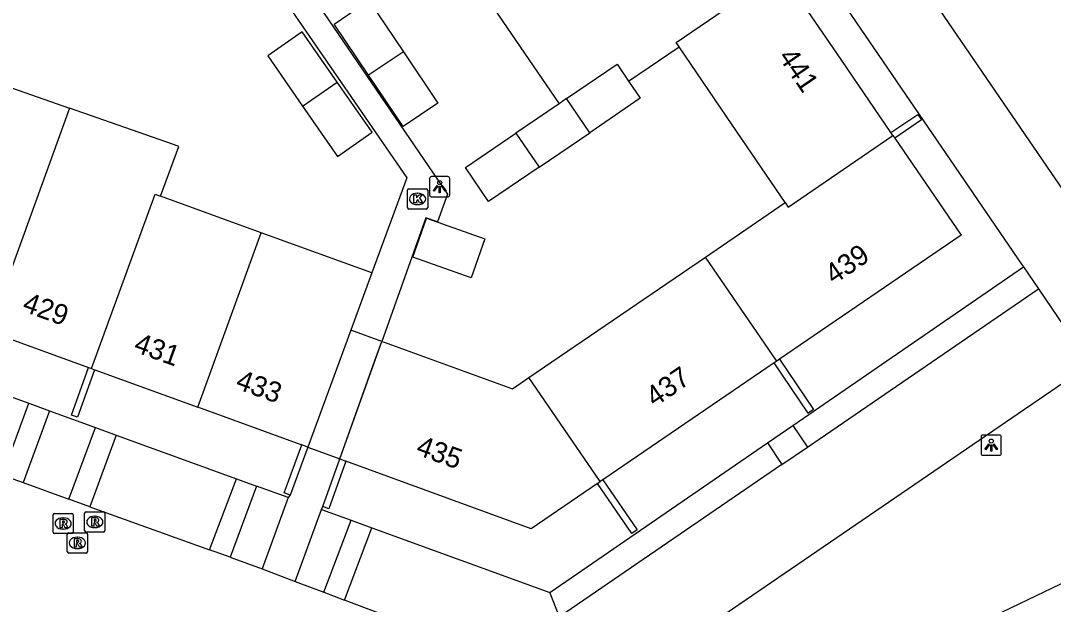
# Model space of a CAD drawing. Extents: x 155275 to 156263, y 382654 to 383635.
# Drawn here: x 155938.1 to 155988.9, y 383418.5 to 383447.3 of the extents above; entities that cross this region are included whole.
import ezdxf

# ---------------------------------------------------------------- set-up
doc = ezdxf.new("R2010")
doc.units = 0
for name, color, linetype in [('IMGEO_Groenvoorziening', 7, 'Continuous'), ('IMGEO_Kolk', 7, 'Continuous'), ('IMGEO_Lichtpunt', 7, 'Continuous'), ('IMGEO_Muur', 7, 'Continuous'), ('IMGEO_Pand', 7, 'Continuous'), ('IMGEO_Pand_nummerreeks', 7, 'Continuous'), ('IMGEO_Pand_overbouw', 7, 'Continuous'), ('IMGEO_Rijbaan_lokaal_gesloten', 7, 'Continuous'), ('IMGEO_Rijbaan_lokaal_open', 7, 'Continuous'), ('IMGEO_Rioolput', 7, 'Continuous'), ('IMGEO_Voetpad_open', 7, 'Continuous')]:
    doc.layers.add(name, color=color, linetype=linetype)

msp = doc.modelspace()

# ---------------------------------------------------------------- linework, layer by layer
at = {"layer": 'IMGEO_Groenvoorziening'}
for points in [[(155976.103, 383427.334), (155987.465, 383435.146)], [(155932.614, 383430.553), (155938.455, 383428.428)], [(155939.484, 383428.054), (155941.749, 383427.229)], [(155993.304, 383426.577), (155990.078, 383419.893), (155984.842, 383417.381), (155981.641, 383417.41), (155975.794, 383413.734), (155973.037, 383414.202), (155970.165, 383405.423), (155967.497, 383402.685), (155968.032, 383398.065), (155964.25, 383393.737), (155957.897, 383387.305), (155950.681, 383381.461), (155941.714, 383374.052), (155938.436, 383371.134), (155935.016, 383368.799), (155929.52, 383365.08), (155917.983, 383356.132), (155913.407, 383352.631), (155909.893, 383346.363), (155910.368, 383341.14), (155911.19, 383336.938)], [(155942.764, 383426.86), (155948.684, 383424.706)], [(155964.132, 383419.103), (155974.853, 383426.474)], [(155951.236, 383423.777), (155949.674, 383424.346)], [(155952.874, 383423.195), (155954.334, 383422.665)], [(155955.35, 383422.295), (155964.132, 383419.103)], [(155964.601, 383417.902), (155964.132, 383419.103)]]:
    msp.add_lwpolyline(points, dxfattribs=at)
at = {"layer": 'IMGEO_Kolk'}
for p, q in [((155957.109, 383438.074), (155957.109, 383438.926)), ((155957.184, 383439), (155958.036, 383439)), ((155957.597, 383438.78), (155957.622, 383438.78)), ((155958.11, 383438.926), (155958.11, 383438.074)), ((155957.62, 383438.22), (155957.595, 383438.22)), ((155958.036, 383438), (155957.184, 383438))]:
    msp.add_line(p, q, dxfattribs=at)
for points in [[(155957.109, 383438.074), (155957.109, 383438.926)], [(155957.184, 383439), (155958.036, 383439)], [(155957.43, 383438.7), (155957.553, 383438.7), (155957.553, 383438.549), (155957.683, 383438.7), (155957.847, 383438.7), (155957.701, 383438.549), (155957.854, 383438.3), (155957.702, 383438.3), (155957.617, 383438.464), (155957.553, 383438.397), (155957.553, 383438.3), (155957.43, 383438.3), (155957.43, 383438.7)], [(155958.11, 383438.926), (155958.11, 383438.074)], [(155958.036, 383438), (155957.184, 383438)]]:
    msp.add_lwpolyline(points, dxfattribs=at)
for centre, start, end in [((155957.186, 383438.924), 91.552, 178.448), ((155957.186, 383438.924), 91.552, 178.448), ((155958.034, 383438.924), 1.552, 88.448), ((155958.034, 383438.924), 1.552, 88.448), ((155957.186, 383438.076), 181.552, 268.448), ((155957.186, 383438.076), 181.552, 268.448), ((155958.034, 383438.076), 271.552, 358.448), ((155958.034, 383438.076), 271.552, 358.448)]:
    msp.add_arc(centre, 0.0765, start, end, dxfattribs=at)
for centre, major_axis, ratio, start_param, end_param in [((155957.596, 383438.5), (-0.387, 0.002), 0.722429, 4.712389, 7.853982), ((155957.621, 383438.5), (-0.39, 0.002), 0.717154, 1.570796, 4.712389)]:
    msp.add_ellipse(centre, major_axis=major_axis, ratio=ratio, start_param=start_param, end_param=end_param, dxfattribs=at)
at = {"layer": 'IMGEO_Lichtpunt'}
for p, q in [((155958.202, 383439.503), (155958.202, 383438.696)), ((155958.202, 383439.503), (155958.202, 383438.696)), ((155959.104, 383439.598), (155958.296, 383439.598)), ((155959.104, 383439.598), (155958.296, 383439.598)), ((155959.198, 383438.696), (155959.198, 383439.503)), ((155959.198, 383438.696), (155959.198, 383439.503)), ((155958.296, 383438.602), (155959.104, 383438.602)), ((155958.296, 383438.602), (155959.104, 383438.602)), ((155985.373, 383426.768), (155985.373, 383425.961)), ((155985.373, 383426.768), (155985.373, 383425.961)), ((155986.275, 383426.863), (155985.467, 383426.863)), ((155986.275, 383426.863), (155985.467, 383426.863)), ((155986.369, 383425.961), (155986.369, 383426.768)), ((155986.369, 383425.961), (155986.369, 383426.768)), ((155985.467, 383425.867), (155986.275, 383425.867)), ((155985.467, 383425.867), (155986.275, 383425.867))]:
    msp.add_line(p, q, dxfattribs=at)
for points in [[(155958.576, 383439.167), (155958.615, 383439.139), (155958.427, 383438.877), (155958.389, 383438.904), (155958.576, 383439.167)], [(155958.678, 383439.119), (155958.725, 383439.119), (155958.725, 383438.797), (155958.678, 383438.797), (155958.678, 383439.119)], [(155958.788, 383439.139), (155958.826, 383439.166), (155959.013, 383438.904), (155958.974, 383438.876), (155958.788, 383439.139)], [(155985.747, 383426.432), (155985.786, 383426.404), (155985.598, 383426.142), (155985.56, 383426.169), (155985.747, 383426.432)], [(155985.849, 383426.384), (155985.896, 383426.384), (155985.896, 383426.062), (155985.849, 383426.062), (155985.849, 383426.384)], [(155985.959, 383426.404), (155985.997, 383426.431), (155986.184, 383426.169), (155986.145, 383426.141), (155985.959, 383426.404)]]:
    msp.add_lwpolyline(points, dxfattribs=at)
for centre in [(155958.701, 383439.301), (155985.872, 383426.566)]:
    msp.add_circle(centre, 0.0994, dxfattribs=at)
for centre, start, end in [((155958.296, 383439.503), 90, 180), ((155958.296, 383439.503), 90, 180), ((155959.104, 383439.503), 0, 90), ((155959.104, 383439.503), 0, 90), ((155958.296, 383438.696), 180, 270), ((155958.296, 383438.696), 180, 270), ((155959.104, 383438.696), 270, 0), ((155959.104, 383438.696), 270, 360), ((155985.467, 383426.768), 90, 180), ((155985.467, 383426.768), 90, 180), ((155986.275, 383426.768), 0, 90), ((155986.275, 383426.768), 0, 90), ((155985.467, 383425.961), 180, 270), ((155985.467, 383425.961), 180, 270), ((155986.275, 383425.961), 270, 0), ((155986.275, 383425.961), 270, 360)]:
    msp.add_arc(centre, 0.0946, start, end, dxfattribs=at)
at = {"layer": 'IMGEO_Muur'}
for points in [[(155980.934, 383441.766), (155982.255, 383442.669), (155982.436, 383442.405), (155981.115, 383441.502)], [(155975.436, 383430.602), (155977.121, 383428.117), (155976.856, 383427.938), (155975.172, 383430.421)], [(155941.693, 383430.083), (155940.862, 383427.737), (155940.56, 383427.844), (155941.392, 383430.193)], [(155951.334, 383423.901), (155951.034, 383424.012), (155951.904, 383426.377)], [(155952.205, 383426.268), (155951.334, 383423.901)], [(155952.941, 383423.337), (155953.778, 383425.686)], [(155954.079, 383425.576), (155953.243, 383423.229), (155952.941, 383423.337)], [(155966.742, 383424.656), (155968.437, 383422.187), (155968.174, 383422.006), (155966.478, 383424.475)]]:
    msp.add_lwpolyline(points, dxfattribs=at)
at = {"layer": 'IMGEO_Pand'}
for points in [[(155963.813, 383450.465), (155960.957, 383448.513), (155964.58, 383443.195)], [(155970.494, 383446), (155970.353, 383446.208), (155975.493, 383449.726)], [(155980.934, 383441.766), (155978.259, 383445.68), (155975.583, 383449.594)], [(155955.196, 383444.594), (155953.501, 383447.113), (155955.212, 383448.273), (155956.912, 383445.749)], [(155953.656, 383444.259), (155951.929, 383446.742), (155950.231, 383445.558), (155951.947, 383443.077)], [(155968.008, 383444.309), (155970.494, 383446)], [(155975.722, 383438.316), (155973.107, 383442.159), (155970.494, 383446)], [(155956.912, 383445.749), (155958.611, 383443.225), (155956.895, 383442.07), (155955.196, 383444.594)], [(155956.912, 383445.749), (155955.196, 383444.594)], [(155964.948, 383443.446), (155967.439, 383445.143), (155967.871, 383444.509), (155968.008, 383444.309)], [(155935.387, 383444.753), (155940.459, 383442.978)], [(155968.008, 383444.309), (155968.585, 383443.462), (155966.094, 383441.765)], [(155951.947, 383443.077), (155953.656, 383444.259)], [(155951.947, 383443.077), (155953.662, 383440.596), (155955.376, 383441.786), (155953.656, 383444.259)], [(155964.948, 383443.446), (155964.58, 383443.195)], [(155966.094, 383441.765), (155964.948, 383443.446)], [(155940.459, 383442.978), (155936.468, 383431.98)], [(155944.953, 383438.635), (155945.85, 383441.091), (155945.58, 383441.186), (155940.459, 383442.978)], [(155964.58, 383443.195), (155962.458, 383441.749)], [(155963.604, 383440.067), (155961.113, 383438.37), (155959.967, 383440.052), (155962.458, 383441.749)], [(155962.458, 383441.749), (155963.604, 383440.067)], [(155963.604, 383440.067), (155966.094, 383441.765)], [(155981.025, 383441.634), (155980.934, 383441.766)], [(155981.115, 383441.502), (155984.384, 383436.721), (155975.436, 383430.602)], [(155975.722, 383438.316), (155975.869, 383438.1), (155981.025, 383441.634)], [(155981.025, 383441.634), (155981.115, 383441.502)], [(155941.542, 383430.138), (155944.683, 383438.733), (155944.953, 383438.635)], [(155949.908, 383436.835), (155944.953, 383438.635)], [(155971.793, 383435.632), (155975.722, 383438.316)], [(155958.059, 383437.549), (155960.923, 383436.528), (155960.245, 383434.609), (155957.376, 383435.632), (155958.059, 383437.549)], [(155946.786, 383428.235), (155949.908, 383436.835)], [(155955.363, 383434.854), (155949.908, 383436.835)], [(155963.096, 383429.692), (155971.793, 383435.632)], [(155975.304, 383430.512), (155971.793, 383435.632)], [(155955.363, 383434.854), (155954.324, 383432.028), (155952.205, 383426.268)], [(155936.468, 383431.98), (155941.392, 383430.193)], [(155953.778, 383425.686), (155955.508, 383430.538), (155955.843, 383431.479)], [(155955.843, 383431.479), (155955.966, 383431.434), (155962.294, 383429.144), (155963.096, 383429.692)], [(155975.436, 383430.602), (155975.304, 383430.512)], [(155941.392, 383430.193), (155941.542, 383430.138)], [(155941.542, 383430.138), (155941.693, 383430.083)], [(155941.693, 383430.083), (155941.717, 383430.075), (155946.786, 383428.235)], [(155975.172, 383430.421), (155966.742, 383424.656)], [(155975.304, 383430.512), (155975.172, 383430.421)], [(155966.61, 383424.566), (155963.096, 383429.692)], [(155951.904, 383426.377), (155951.879, 383426.386), (155946.786, 383428.235)], [(155952.205, 383426.268), (155951.904, 383426.377)], [(155953.778, 383425.686), (155954.079, 383425.576)], [(155966.478, 383424.475), (155963.203, 383422.236), (155954.079, 383425.576)], [(155966.478, 383424.475), (155966.61, 383424.566)], [(155966.742, 383424.656), (155966.61, 383424.566)]]:
    msp.add_lwpolyline(points, dxfattribs=at)
at = {"layer": 'IMGEO_Pand_overbouw'}
msp.add_lwpolyline([(155955.843, 383431.479), (155954.324, 383432.028), (155952.205, 383426.268), (155953.778, 383425.686)], close=True, dxfattribs=at)
at = {"layer": 'IMGEO_Rijbaan_lokaal_gesloten'}
msp.add_lwpolyline([(155848.443, 383557.813), (155839.582, 383533.423), (155873.88, 383520.938), (155953.014, 383492.142), (155990.266, 383437.67), (156009.401, 383409.628), (156027.144, 383383.663), (156049.518, 383350.943)], dxfattribs=at)
at = {"layer": 'IMGEO_Rijbaan_lokaal_open'}
for points in [[(155976.813, 383426.273), (155988.195, 383434.074)], [(155988.195, 383434.074), (155990.737, 383430.344)], [(155966.734, 383413.923), (155990.737, 383430.344)], [(155975.562, 383425.415), (155976.813, 383426.273)], [(155975.562, 383425.415), (155964.601, 383417.902)], [(155937.16, 383424.884), (155938.176, 383424.518)], [(155938.176, 383424.518), (155940.433, 383423.704)], [(155941.469, 383423.33), (155940.433, 383423.704)], [(155941.469, 383423.33), (155947.359, 383421.207)], [(155948.375, 383420.84), (155947.359, 383421.207)], [(155948.375, 383420.84), (155949.96, 383420.269)], [(155949.96, 383420.269), (155951.585, 383419.652)], [(155951.585, 383419.652), (155952.99, 383419.118)], [(155952.99, 383419.118), (155954.016, 383418.729)], [(155958.479, 383417.034), (155954.016, 383418.729)]]:
    msp.add_lwpolyline(points, dxfattribs=at)
at = {"layer": 'IMGEO_Rioolput'}
for p, q in [((155939.651, 383422.078), (155939.651, 383422.93)), ((155939.726, 383423.004), (155940.578, 383423.004)), ((155940.652, 383422.93), (155940.652, 383422.078)), ((155941.21, 383422.155), (155941.21, 383423.007)), ((155941.285, 383423.081), (155942.137, 383423.081)), ((155942.211, 383423.007), (155942.211, 383422.155)), ((155940.139, 383422.784), (155940.164, 383422.784)), ((155941.698, 383422.861), (155941.723, 383422.861)), ((155940.578, 383422.004), (155939.726, 383422.004)), ((155940.162, 383422.224), (155940.137, 383422.224)), ((155940.352, 383421.122), (155940.352, 383421.974)), ((155940.427, 383422.048), (155941.279, 383422.048)), ((155942.137, 383422.081), (155941.285, 383422.081)), ((155941.353, 383421.974), (155941.353, 383421.122)), ((155941.721, 383422.301), (155941.696, 383422.301)), ((155940.84, 383421.828), (155940.865, 383421.828)), ((155941.279, 383421.048), (155940.427, 383421.048)), ((155940.863, 383421.268), (155940.838, 383421.268))]:
    msp.add_line(p, q, dxfattribs=at)
for points in [[(155939.651, 383422.078), (155939.651, 383422.93)], [(155939.726, 383423.004), (155940.578, 383423.004)], [(155940.652, 383422.93), (155940.652, 383422.078)], [(155941.21, 383422.155), (155941.21, 383423.007)], [(155941.285, 383423.081), (155942.137, 383423.081)], [(155942.211, 383423.007), (155942.211, 383422.155)], [(155940.24, 383422.702), (155939.988, 383422.704), (155939.988, 383422.304)], [(155939.988, 383422.304), (155940.112, 383422.304), (155940.112, 383422.466), (155940.123, 383422.466)], [(155940.166, 383422.623), (155940.112, 383422.623), (155940.112, 383422.542)], [(155940.112, 383422.542), (155940.164, 383422.542)], [(155940.17, 383422.437), (155940.241, 383422.304), (155940.381, 383422.304), (155940.316, 383422.43)], [(155941.799, 383422.779), (155941.547, 383422.781), (155941.547, 383422.381)], [(155941.547, 383422.381), (155941.671, 383422.381), (155941.671, 383422.543), (155941.682, 383422.543)], [(155941.725, 383422.7), (155941.671, 383422.7), (155941.671, 383422.619)], [(155941.671, 383422.619), (155941.723, 383422.619)], [(155941.729, 383422.514), (155941.8, 383422.381), (155941.94, 383422.381), (155941.875, 383422.507)], [(155940.578, 383422.004), (155939.726, 383422.004)], [(155940.352, 383421.122), (155940.352, 383421.974)], [(155940.427, 383422.048), (155941.279, 383422.048)], [(155942.137, 383422.081), (155941.285, 383422.081)], [(155941.353, 383421.974), (155941.353, 383421.122)], [(155940.941, 383421.746), (155940.689, 383421.748), (155940.689, 383421.348)], [(155940.689, 383421.348), (155940.813, 383421.348), (155940.813, 383421.51), (155940.824, 383421.51)], [(155940.867, 383421.667), (155940.813, 383421.667), (155940.813, 383421.586)], [(155940.813, 383421.586), (155940.865, 383421.586)], [(155940.871, 383421.481), (155940.942, 383421.348), (155941.082, 383421.348), (155941.017, 383421.474)], [(155941.279, 383421.048), (155940.427, 383421.048)]]:
    msp.add_lwpolyline(points, dxfattribs=at)
for centre, radius, start, end in [((155939.728, 383422.928), 0.0765, 91.552, 178.448), ((155939.728, 383422.928), 0.0765, 91.552, 178.448), ((155940.576, 383422.928), 0.0765, 1.552, 88.448), ((155940.576, 383422.928), 0.0765, 1.552, 88.448), ((155941.287, 383423.005), 0.0765, 91.552, 178.448), ((155941.287, 383423.005), 0.0765, 91.552, 178.448), ((155942.135, 383423.005), 0.0765, 1.552, 88.448), ((155942.135, 383423.005), 0.0765, 1.552, 88.448), ((155940.122, 383422.413), 0.0533, 26.0293, 88.6989), ((155940.148, 383422.731), 0.19, 274.7715, 282.9687), ((155940.172, 383422.527), 0.0964, 77.0061, 93.1865), ((155940.186, 383422.584), 0.0378, 276.6634, 79.6772), ((155940.239, 383422.592), 0.109, 350.3612, 89.416), ((155940.237, 383422.592), 0.112, 277.5842, 350.9817), ((155940.221, 383422.377), 0.108, 29.5134, 73.7905), ((155941.681, 383422.49), 0.0533, 26.0293, 88.6989), ((155941.707, 383422.808), 0.19, 274.7715, 282.9687), ((155941.731, 383422.604), 0.0964, 77.0061, 93.1865), ((155941.745, 383422.661), 0.0378, 276.6634, 79.6772), ((155941.798, 383422.669), 0.109, 350.3612, 89.416), ((155941.796, 383422.669), 0.112, 277.5842, 350.9817), ((155941.78, 383422.454), 0.108, 29.5134, 73.7905), ((155939.728, 383422.08), 0.0765, 181.552, 268.448), ((155939.728, 383422.08), 0.0765, 181.552, 268.448), ((155940.429, 383421.972), 0.0765, 91.552, 178.448), ((155940.429, 383421.972), 0.0765, 91.552, 178.448), ((155940.576, 383422.08), 0.0765, 271.552, 358.448), ((155940.576, 383422.08), 0.0765, 271.552, 358.448), ((155941.287, 383422.157), 0.0765, 181.552, 268.448), ((155941.287, 383422.157), 0.0765, 181.552, 268.448), ((155941.277, 383421.972), 0.0765, 1.552, 88.448), ((155941.277, 383421.972), 0.0765, 1.552, 88.448), ((155942.135, 383422.157), 0.0765, 271.552, 358.448), ((155942.135, 383422.157), 0.0765, 271.552, 358.448), ((155940.823, 383421.457), 0.0533, 26.0293, 88.6989), ((155940.849, 383421.775), 0.19, 274.7715, 282.9687), ((155940.873, 383421.571), 0.0964, 77.0061, 93.1865), ((155940.887, 383421.628), 0.0378, 276.6634, 79.6772), ((155940.94, 383421.636), 0.109, 350.3612, 89.416), ((155940.938, 383421.636), 0.112, 277.5842, 350.9817), ((155940.922, 383421.421), 0.108, 29.5134, 73.7905), ((155940.429, 383421.124), 0.0765, 181.552, 268.448), ((155940.429, 383421.124), 0.0765, 181.552, 268.448), ((155941.277, 383421.124), 0.0765, 271.552, 358.448), ((155941.277, 383421.124), 0.0765, 271.552, 358.448)]:
    msp.add_arc(centre, radius, start, end, dxfattribs=at)
for centre, major_axis, ratio, start_param, end_param in [((155940.138, 383422.504), (-0.387, 0.002), 0.722429, 4.712389, 7.853982), ((155940.163, 383422.504), (-0.39, 0.002), 0.717154, 1.570796, 4.712389), ((155941.697, 383422.581), (-0.387, 0.002), 0.722429, 4.712389, 7.853982), ((155941.722, 383422.581), (-0.39, 0.002), 0.717154, 1.570796, 4.712389), ((155940.839, 383421.548), (-0.387, 0.002), 0.722429, 4.712389, 7.853982), ((155940.864, 383421.548), (-0.39, 0.002), 0.717154, 1.570796, 4.712389)]:
    msp.add_ellipse(centre, major_axis=major_axis, ratio=ratio, start_param=start_param, end_param=end_param, dxfattribs=at)
at = {"layer": 'IMGEO_Voetpad_open'}
for points in [[(155919.942, 383500.247), (155919.972, 383500.328), (155950.508, 383489.236), (155972.138, 383457.579), (155987.402, 383435.238), (155987.465, 383435.146)], [(155948.552, 383454.18), (155959.086, 383438.731), (155958.599, 383437.365), (155958.015, 383437.573), (155955.843, 383431.479)], [(155947.49, 383453.485), (155957.088, 383439.544), (155955.363, 383434.854)], [(155987.465, 383435.146), (155988.195, 383434.074)], [(155937.16, 383424.884), (155938.455, 383428.428)], [(155939.484, 383428.054), (155938.176, 383424.518)], [(155938.455, 383428.428), (155939.484, 383428.054)], [(155940.433, 383423.704), (155941.749, 383427.229)], [(155941.749, 383427.229), (155942.764, 383426.86)], [(155974.853, 383426.474), (155976.103, 383427.334)], [(155976.103, 383427.334), (155976.813, 383426.273)], [(155942.764, 383426.86), (155941.469, 383423.33)], [(155974.853, 383426.474), (155975.562, 383425.415)], [(155947.359, 383421.207), (155948.684, 383424.706)], [(155948.684, 383424.706), (155949.674, 383424.346)], [(155949.674, 383424.346), (155948.375, 383420.84)], [(155951.236, 383423.777), (155949.96, 383420.269)], [(155951.334, 383423.901), (155951.236, 383423.777)], [(155951.585, 383419.652), (155952.874, 383423.195)], [(155952.874, 383423.195), (155952.941, 383423.337)], [(155952.99, 383419.118), (155954.334, 383422.665)], [(155954.334, 383422.665), (155955.35, 383422.295)], [(155954.016, 383418.729), (155955.35, 383422.295)]]:
    msp.add_lwpolyline(points, dxfattribs=at)

# ---------------------------------------------------------------- texts
at = {"layer": 'IMGEO_Pand_nummerreeks'}
for s, rotation, p in [('441', 304.3543, (155975.352, 383445.502)), ('439', 34.366, (155978.118, 383434.254)), ('429', 340.0553, (155938.085, 383432.989)), ('431', 340.0496, (155943.575, 383430.996)), ('437', 34.366, (155969.292, 383428.217)), ('433', 340.0496, (155948.593, 383429.175)), ('435', 339.8949, (155957.478, 383425.929))]:
    msp.add_text(s, height=1, rotation=rotation, dxfattribs=at).set_placement(p)

doc.saveas('drawing.dxf')
